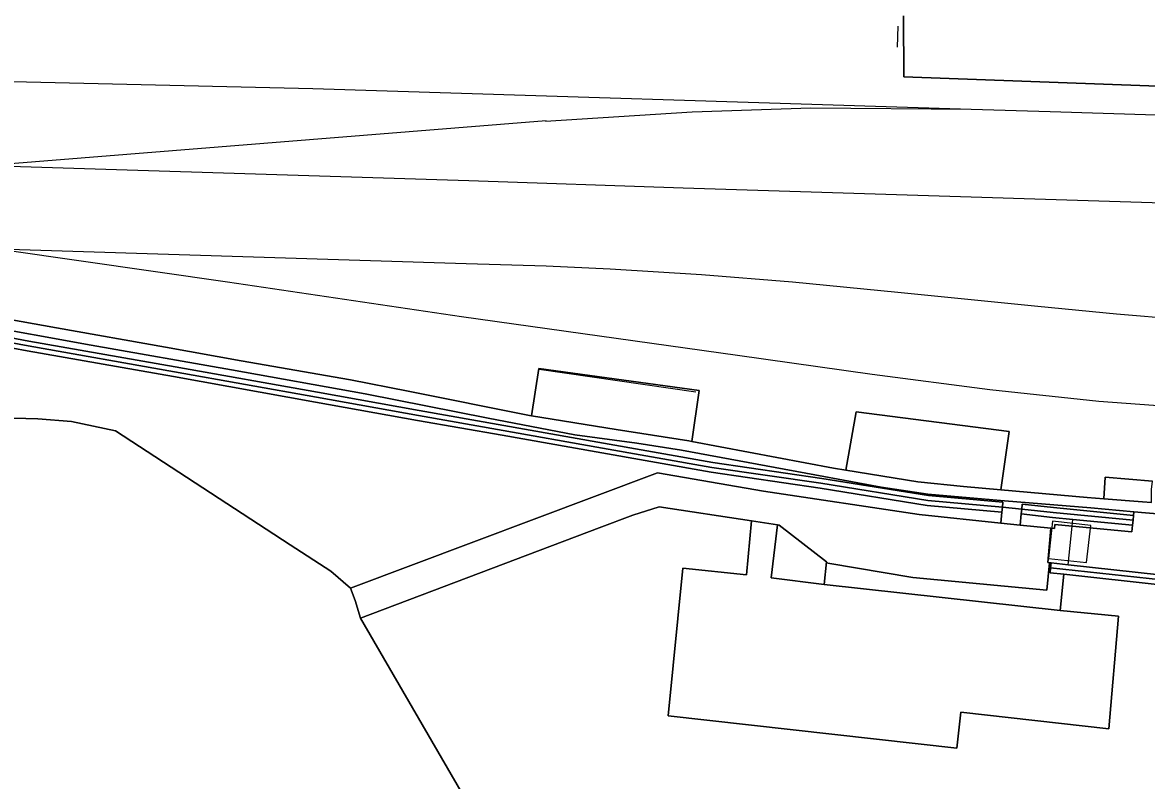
# Model space of a CAD drawing. Extents: x 161477 to 163040, y 383680 to 384871.
# Drawn here: x 162512.5 to 162574, y 383890.7 to 383932.1 of the extents above; entities that cross this region are included whole.
import ezdxf

# ---------------------------------------------------------------- set-up
doc = ezdxf.new("R2010")
doc.units = 0
for name, color, linetype in [('IMGEO_Erf', 7, 'Continuous'), ('IMGEO_Geluidsscherm', 7, 'Continuous'), ('IMGEO_Hek', 7, 'Continuous'), ('IMGEO_Muur', 7, 'Continuous'), ('IMGEO_Overkapping', 7, 'Continuous'), ('IMGEO_Perron', 7, 'Continuous'), ('IMGEO_Spoor', 7, 'Continuous'), ('IMGEO_Spoorbaan_halfverhard', 7, 'Continuous'), ('IMGEO_Terreindeel_gesloten', 7, 'Continuous'), ('IMGEO_Terreindeel_halfverhard', 7, 'Continuous'), ('IMGEO_Terreindeel_onvherhard', 7, 'Continuous'), ('IMGEO_Terreindeel_open', 7, 'Continuous')]:
    doc.layers.add(name, color=color, linetype=linetype)

msp = doc.modelspace()

# ---------------------------------------------------------------- linework, layer by layer
at = {"layer": 'IMGEO_Erf'}
msp.add_lwpolyline([(162574.963, 383883.66), (162569.006, 383882.66), (162571.784, 383868.718), (162565.085, 383867.033), (162565.042, 383867.344), (162558.596, 383866.024), (162558.503, 383866.338), (162555.788, 383880.119), (162549.999, 383878.708), (162552.679, 383865.064), (162546.19, 383863.627), (162546.267, 383863.394), (162539.351, 383862.57), (162536.591, 383876.477), (162543.339, 383878.212), (162530.966, 383899.525), (162530.676, 383900.494), (162530.433, 383901.173), (162529.346, 383902.105), (162527.124, 383903.538), (162517.574, 383909.774), (162515.159, 383910.29), (162513.317, 383910.432), (162504.125, 383910.685)], dxfattribs=at)
at = {"layer": 'IMGEO_Geluidsscherm'}
for points in [[(162566.069, 383905.339), (162561.982, 383905.704), (162556.128, 383906.645), (162550.157, 383907.518), (162543.859, 383908.628), (162538.724, 383909.536), (162534.097, 383910.354), (162528.518, 383911.356), (162520.743, 383912.747), (162512.735, 383914.159), (162508.799, 383914.895), (162505.244, 383914.986), (162501.528, 383915.078), (162495.697, 383915.237), (162490.291, 383915.374), (162485.938, 383915.526), (162480.832, 383915.659), (162477.907, 383915.432), (162475.104, 383915.235), (162468.948, 383914.771)], [(162508.827, 383915.165), (162512.783, 383914.425), (162520.791, 383913.013), (162528.565, 383911.622), (162534.145, 383910.62), (162538.771, 383909.802), (162543.906, 383908.894), (162550.2, 383907.784), (162556.169, 383906.911), (162562.015, 383905.972), (162566.095, 383905.608), (162567.15, 383905.505), (162568.866, 383905.318), (162573.24, 383904.889)], [(162573.213, 383904.621), (162569.954, 383904.94), (162568.838, 383905.049), (162567.124, 383905.237)], [(162601.716, 383903.044), (162593.701, 383903.239), (162583.696, 383903.48), (162577.804, 383904.158), (162574.891, 383901.346), (162569.464, 383901.936), (162568.7, 383902.019)], [(162568.729, 383902.288), (162574.794, 383901.628), (162577.708, 383904.441), (162583.714, 383903.75), (162593.704, 383903.509), (162601.716, 383903.314)]]:
    msp.add_lwpolyline(points, dxfattribs=at)
at = {"layer": 'IMGEO_Hek'}
for points in [[(162560.369, 383931.91), (162560.343, 383930.772)], [(162549.315, 383911.9), (162540.746, 383913.131)], [(162569.684, 383902.456), (162569.914, 383904.571), (162569.954, 383904.94)]]:
    msp.add_lwpolyline(points, dxfattribs=at)
at = {"layer": 'IMGEO_Muur'}
for points in [[(162508.799, 383914.895), (162512.735, 383914.159), (162520.743, 383912.747), (162528.518, 383911.356), (162534.097, 383910.354), (162538.724, 383909.536), (162543.859, 383908.628), (162550.157, 383907.518), (162556.128, 383906.645), (162561.982, 383905.704), (162566.069, 383905.339), (162566.095, 383905.608), (162562.015, 383905.972), (162556.169, 383906.911), (162550.2, 383907.784), (162543.906, 383908.894), (162538.771, 383909.802), (162534.145, 383910.62), (162528.565, 383911.622), (162520.791, 383913.013), (162512.783, 383914.425), (162508.827, 383915.165)], [(162508.827, 383915.165), (162512.783, 383914.425), (162520.791, 383913.013), (162528.565, 383911.622), (162534.145, 383910.62), (162538.771, 383909.802), (162543.906, 383908.894), (162550.2, 383907.784), (162556.169, 383906.911), (162562.015, 383905.972), (162566.095, 383905.608), (162566.121, 383905.876), (162562.049, 383906.241), (162556.21, 383907.178), (162550.243, 383908.051), (162543.953, 383909.16), (162538.818, 383910.068), (162534.192, 383910.886), (162528.613, 383911.888), (162520.838, 383913.279), (162512.832, 383914.691), (162508.855, 383915.434)]]:
    msp.add_lwpolyline(points, dxfattribs=at)
for points in [[(162567.176, 383905.774), (162567.15, 383905.505), (162568.866, 383905.318), (162573.24, 383904.889), (162573.266, 383905.158), (162568.893, 383905.587)], [(162567.124, 383905.237), (162568.838, 383905.049), (162569.954, 383904.94), (162573.213, 383904.621), (162573.24, 383904.889), (162568.866, 383905.318), (162567.15, 383905.505)], [(162577.708, 383904.441), (162583.714, 383903.75), (162593.704, 383903.509), (162601.716, 383903.314), (162601.716, 383903.584), (162593.707, 383903.779), (162583.733, 383904.019), (162577.612, 383904.723), (162574.698, 383901.911), (162569.684, 383902.456), (162568.758, 383902.556), (162568.729, 383902.288), (162574.794, 383901.628)], [(162569.464, 383901.936), (162574.891, 383901.346), (162577.804, 383904.158), (162583.696, 383903.48), (162593.701, 383903.239), (162601.716, 383903.044), (162601.716, 383903.314), (162593.704, 383903.509), (162583.714, 383903.75), (162577.708, 383904.441), (162574.794, 383901.628), (162568.729, 383902.288), (162568.7, 383902.019)]]:
    msp.add_lwpolyline(points, close=True, dxfattribs=at)
at = {"layer": 'IMGEO_Overkapping'}
msp.add_lwpolyline([(162568.836, 383904.831), (162568.616, 383902.803), (162570.703, 383902.576), (162570.924, 383904.604)], close=True, dxfattribs=at)
at = {"layer": 'IMGEO_Perron'}
msp.add_lwpolyline([(162560.68, 383932.478), (162560.694, 383929.14), (162578.085, 383928.514), (162584.058, 383928.289), (162584.09, 383928.288), (162586.128, 383928.208), (162608.286, 383927.635), (162614.119, 383927.648), (162618.393, 383927.768), (162621.789, 383927.928), (162628.946, 383928.394), (162636.563, 383929.087), (162662.057, 383931.463), (162710.935, 383936.058)], dxfattribs=at)
at = {"layer": 'IMGEO_Spoor'}
for points in [[(162568.71, 383927.245), (162590.181, 383926.572), (162604.069, 383926.155), (162616.17, 383926.209), (162633.443, 383927.276), (162659.613, 383929.719), (162729.611, 383936.183), (162761.755, 383939.257), (162784.845, 383941.416), (162791.403, 383942.082), (162802.438, 383943.762), (162812.545, 383945.642), (162820.165, 383947.428), (162846.579, 383953.265), (162863.257, 383956.994), (162876.512, 383959.96), (162889.337, 383963.23), (162911.836, 383970.055), (162937.168, 383977.809)], [(162536.897, 383923.472), (162548.619, 383923.072), (162584.2, 383921.957), (162617.144, 383920.976), (162627.464, 383921.295), (162634.457, 383921.368), (162645.116, 383922.189), (162663.183, 383923.876), (162681.625, 383925.598), (162711.587, 383928.395), (162742.708, 383931.222), (162769.366, 383933.791), (162796.588, 383936.631), (162803.649, 383937.729), (162809.9, 383938.866), (162854.32, 383948.694), (162865.557, 383951.206), (162875.093, 383953.339), (162887.077, 383956.233), (162906.285, 383961.924), (162943.352, 383973.27)], [(162419.753, 383931.684), (162423.359, 383931.527), (162432.04, 383930.806), (162437.233, 383930.239), (162442.978, 383929.506), (162523.701, 383917.931), (162536.5, 383916.043)], [(162536.5, 383916.043), (162551.602, 383913.925), (162558.963, 383912.872), (162565.409, 383912.036), (162571.376, 383911.413), (162579.852, 383910.776), (162585.346, 383910.518), (162596.731, 383910.158), (162608.932, 383909.776), (162621.519, 383909.554), (162631.015, 383909.774), (162639.002, 383910.227), (162647.96, 383911.005), (162658.42, 383911.982), (162674.261, 383913.461), (162696.612, 383915.548), (162729.942, 383918.66), (162754.427, 383920.946), (162772.151, 383922.601), (162783.521, 383923.663), (162794.676, 383924.87), (162803.089, 383926.083), (162815.382, 383928.34), (162832.019, 383932.026)], [(162493.902, 383929.312), (162528.36, 383928.51)], [(162528.36, 383928.51), (162564.391, 383927.38)], [(162541.092, 383926.712), (162549.124, 383927.235), (162555.608, 383927.451), (162564.391, 383927.38)], [(162564.391, 383927.38), (162568.71, 383927.245)], [(162444.348, 383918.991), (162541.127, 383926.751)], [(162444.627, 383926.36), (162536.897, 383923.472)], [(162444.26, 383921.834), (162536.755, 383918.942)], [(162536.755, 383918.942), (162541.139, 383918.8), (162544.635, 383918.645), (162549.626, 383918.338), (162554.609, 383917.932), (162560.379, 383917.364), (162568.041, 383916.599), (162572.341, 383916.178), (162575.828, 383915.883), (162580.817, 383915.545), (162587.354, 383915.255), (162603.176, 383914.759), (162612.17, 383914.477), (162622.169, 383914.358), (162631.166, 383914.585), (162639.65, 383915.088), (162650.17, 383916.032), (162714.427, 383922.032)]]:
    msp.add_lwpolyline(points, dxfattribs=at)
at = {"layer": 'IMGEO_Spoorbaan_halfverhard'}
for points in [[(162578.085, 383928.514), (162560.694, 383929.14), (162560.68, 383932.478)], [(162511.164, 383915.98), (162514.347, 383915.421), (162520.306, 383914.349), (162524.447, 383913.61), (162530.42, 383912.565), (162533.589, 383911.946), (162540.227, 383910.611), (162540.326, 383910.595), (162540.738, 383913.184), (162549.5, 383911.985), (162549.094, 383909.199), (162556.849, 383907.744), (162557.519, 383907.635), (162558.093, 383910.827), (162566.462, 383909.748), (162566.013, 383906.555), (162570.732, 383906.133), (162571.649, 383906.063), (162571.712, 383907.252), (162574.302, 383907.035)]]:
    msp.add_lwpolyline(points, dxfattribs=at)
at = {"layer": 'IMGEO_Terreindeel_gesloten'}
for points in [[(162509.789, 383915.642), (162516.231, 383914.461), (162523.921, 383913.109), (162531.225, 383911.811), (162537.957, 383910.466), (162542.707, 383909.57), (162546.096, 383909.107), (162548.533, 383908.728), (162556.317, 383907.29), (162559.469, 383906.697), (162562.019, 383906.308), (162566.204, 383905.948), (162570.935, 383905.565), (162573.285, 383905.356), (162573.921, 383905.299), (162577.634, 383904.977)], [(162574.254, 383905.859), (162573.768, 383905.9), (162571.649, 383906.063), (162570.732, 383906.133), (162566.013, 383906.555), (162563.96, 383906.739), (162561.463, 383906.992), (162557.519, 383907.635), (162556.849, 383907.744), (162549.094, 383909.199), (162548.933, 383909.229), (162544.971, 383909.862), (162540.326, 383910.595), (162540.227, 383910.611), (162533.589, 383911.946), (162530.42, 383912.565), (162524.447, 383913.61), (162520.306, 383914.349), (162514.347, 383915.421), (162511.164, 383915.98)]]:
    msp.add_lwpolyline(points, dxfattribs=at)
msp.add_lwpolyline([(162568.751, 383904.455), (162567.065, 383904.62), (162566.01, 383904.732), (162561.544, 383905.208), (162553.032, 383906.489), (162547.222, 383907.483), (162530.433, 383901.173), (162530.676, 383900.494), (162530.966, 383899.525), (162544.026, 383904.467), (162545.881, 383905.16), (162547.315, 383905.627), (162552.358, 383904.861), (162553.781, 383904.645), (162553.887, 383904.629), (162556.472, 383902.612), (162556.55, 383902.551), (162561.188, 383901.767), (162568.529, 383901.068), (162568.671, 383902.566), (162568.572, 383902.576)], close=True, dxfattribs=at)
at = {"layer": 'IMGEO_Terreindeel_halfverhard'}
msp.add_lwpolyline([(162508.855, 383915.434), (162512.832, 383914.691), (162520.838, 383913.279), (162528.613, 383911.888), (162534.192, 383910.886), (162538.818, 383910.068), (162543.953, 383909.16), (162550.243, 383908.051), (162556.21, 383907.178), (162562.049, 383906.241), (162566.121, 383905.876), (162566.095, 383905.608), (162567.15, 383905.505), (162567.176, 383905.774), (162568.893, 383905.587), (162573.266, 383905.158), (162573.285, 383905.356), (162570.935, 383905.565), (162566.204, 383905.948), (162562.019, 383906.308), (162559.469, 383906.697), (162556.317, 383907.29), (162548.533, 383908.728), (162546.096, 383909.107), (162542.707, 383909.57), (162537.957, 383910.466), (162531.225, 383911.811), (162523.921, 383913.109), (162516.231, 383914.461), (162509.789, 383915.642)], dxfattribs=at)
msp.add_lwpolyline([(162567.124, 383905.237), (162567.15, 383905.505), (162566.095, 383905.608), (162566.069, 383905.339), (162566.01, 383904.732), (162567.065, 383904.62)], close=True, dxfattribs=at)
at = {"layer": 'IMGEO_Terreindeel_onvherhard'}
for points in [[(162504.125, 383910.685), (162513.317, 383910.432), (162515.159, 383910.29), (162517.574, 383909.774), (162527.124, 383903.538), (162529.346, 383902.105), (162530.433, 383901.173), (162547.222, 383907.483), (162553.032, 383906.489), (162561.544, 383905.208), (162566.01, 383904.732), (162566.069, 383905.339), (162561.982, 383905.704), (162556.128, 383906.645), (162550.157, 383907.518), (162543.859, 383908.628), (162538.724, 383909.536), (162534.097, 383910.354), (162528.518, 383911.356), (162520.743, 383912.747), (162512.735, 383914.159), (162508.799, 383914.895)], [(162574.891, 383901.346), (162569.464, 383901.936), (162569.25, 383899.95), (162572.455, 383899.637), (162571.922, 383893.478), (162563.812, 383894.39), (162563.599, 383892.419), (162547.806, 383894.184), (162548.605, 383902.26), (162552.087, 383901.904), (162552.358, 383904.861), (162547.315, 383905.627), (162545.881, 383905.16), (162544.026, 383904.467), (162530.966, 383899.525), (162543.339, 383878.212)]]:
    msp.add_lwpolyline(points, dxfattribs=at)
for points in [[(162567.124, 383905.237), (162567.065, 383904.62), (162568.751, 383904.455), (162568.942, 383904.436), (162568.965, 383904.664), (162569.914, 383904.571), (162573.177, 383904.252), (162573.213, 383904.621), (162569.954, 383904.94), (162568.838, 383905.049)], [(162553.887, 383904.629), (162553.781, 383904.645), (162553.45, 383901.736), (162556.335, 383901.38), (162556.472, 383902.612)]]:
    msp.add_lwpolyline(points, close=True, dxfattribs=at)
at = {"layer": 'IMGEO_Terreindeel_open'}
for points in [[(162540.326, 383910.595), (162544.971, 383909.862), (162548.933, 383909.229), (162549.094, 383909.199), (162549.5, 383911.985), (162540.738, 383913.184)], [(162557.519, 383907.635), (162561.463, 383906.992), (162563.96, 383906.739), (162566.013, 383906.555), (162566.462, 383909.748), (162558.093, 383910.827)], [(162574.26, 383906.566), (162574.302, 383907.035), (162571.712, 383907.252), (162571.649, 383906.063), (162573.768, 383905.9), (162574.254, 383905.859), (162574.254, 383905.861)], [(162577.634, 383904.977), (162573.921, 383905.299), (162573.285, 383905.356), (162573.266, 383905.158), (162573.24, 383904.889), (162573.213, 383904.621), (162573.177, 383904.252), (162569.914, 383904.571), (162568.965, 383904.664), (162568.942, 383904.436), (162568.751, 383904.455), (162568.572, 383902.576), (162568.671, 383902.566), (162568.758, 383902.556), (162569.684, 383902.456), (162574.698, 383901.911), (162577.612, 383904.723)], [(162553.45, 383901.736), (162553.781, 383904.645), (162552.358, 383904.861), (162552.087, 383901.904), (162548.605, 383902.26), (162547.806, 383894.184), (162563.599, 383892.419), (162563.812, 383894.39), (162571.922, 383893.478), (162572.455, 383899.637), (162569.25, 383899.95), (162556.335, 383901.38)], [(162569.25, 383899.95), (162569.464, 383901.936), (162568.7, 383902.019), (162568.729, 383902.288), (162568.758, 383902.556), (162568.671, 383902.566), (162568.529, 383901.068), (162561.188, 383901.767), (162556.55, 383902.551), (162556.472, 383902.612), (162556.335, 383901.38)]]:
    msp.add_lwpolyline(points, close=True, dxfattribs=at)

doc.saveas('drawing.dxf')
